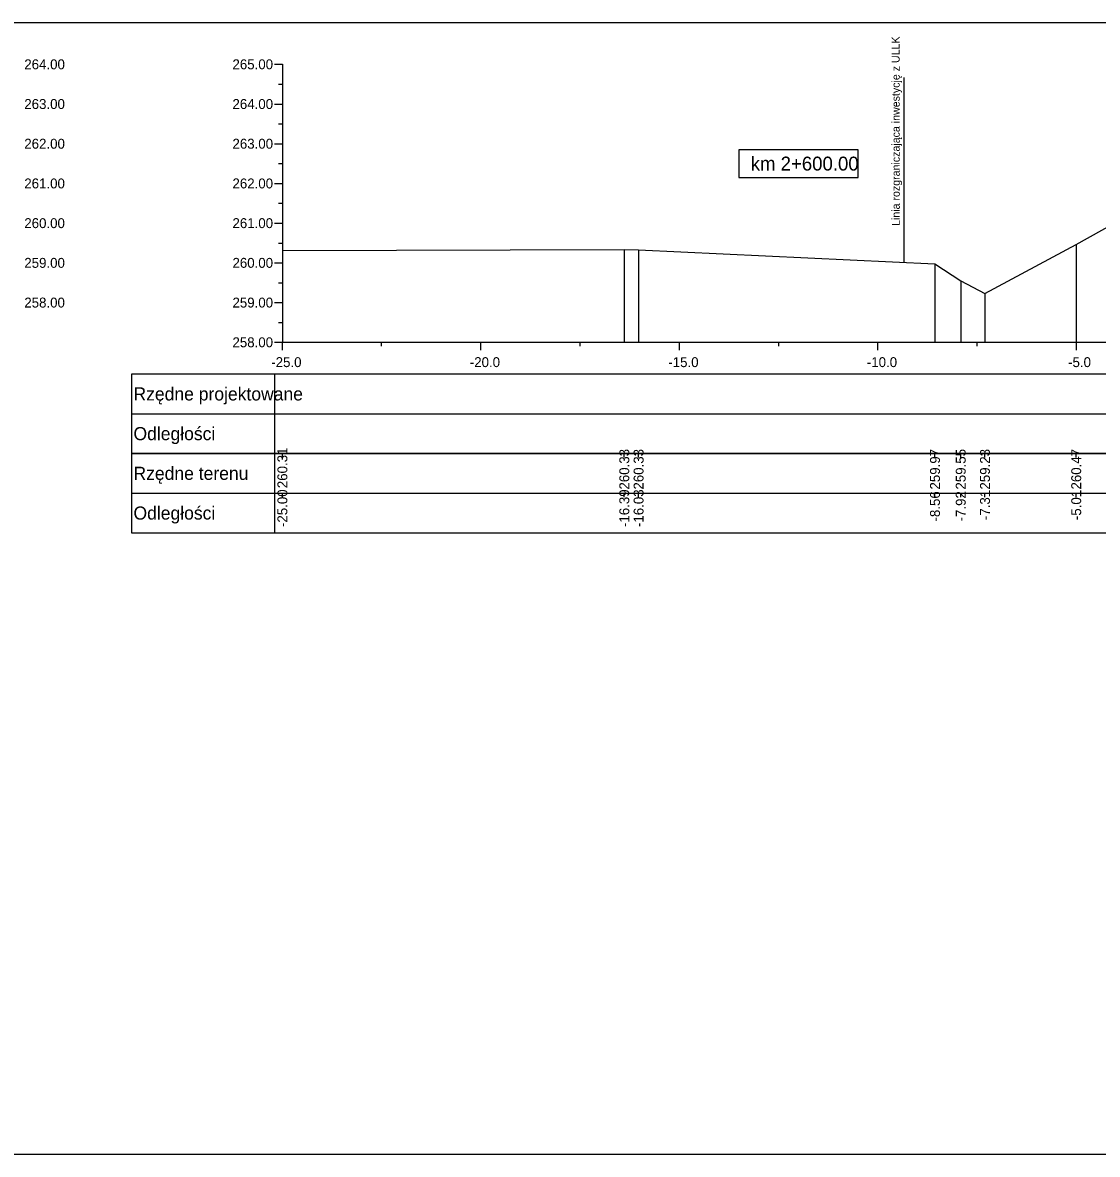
# Model space of a CAD drawing. Extents: x 6516023 to 6560129, y 5513077 to 5529206.
# Drawn here: x 6517223.72 to 6517250.79, y 5513297.27 to 5513325.77 of the extents above; entities that cross this region are included whole.
import ezdxf

# ---------------------------------------------------------------- set-up
doc = ezdxf.new("R2010")
doc.units = 0
for name, color, linetype in [('TOR_PRZEK_P-tabelka istniejace', 7, 'Continuous'), ('TOR_PRZEK_P-tabelka projektowane', 7, 'Continuous'), ('TOR_PRZEK_P-teren istniejacy', 7, 'Continuous'), ('TOR_PRZEK_P-uklad odniesienia', 7, 'Continuous'), ('TOR_PS_T-granica PKP-projektowana', 7, 'Continuous'), ('TOR_RAMKI-ramka+tabelka 1', 7, 'Continuous')]:
    doc.layers.add(name, color=color, linetype=linetype)

msp = doc.modelspace()

# ---------------------------------------------------------------- linework, layer by layer
at = {"layer": 'TOR_PRZEK_P-tabelka istniejace'}
for p, q in [((6517226.463, 5513314.917), (6517226.463, 5513312.917)), ((6517230.063, 5513314.917), (6517230.063, 5513312.917)), ((6517230.263, 5513314.817), (6517230.263, 5513314.917)), ((6517238.874, 5513314.817), (6517238.874, 5513314.917)), ((6517239.234, 5513314.817), (6517239.234, 5513314.917)), ((6517246.699, 5513314.817), (6517246.699, 5513314.917)), ((6517247.348, 5513314.817), (6517247.348, 5513314.917)), ((6517247.958, 5513314.817), (6517247.958, 5513314.917)), ((6517250.256, 5513314.817), (6517250.256, 5513314.917)), ((6517226.463, 5513313.917), (6517280.263, 5513313.917)), ((6517230.263, 5513313.817), (6517230.263, 5513313.917)), ((6517238.874, 5513313.817), (6517238.874, 5513313.917)), ((6517239.234, 5513313.817), (6517239.234, 5513313.917)), ((6517246.699, 5513313.817), (6517246.699, 5513313.917)), ((6517247.348, 5513313.817), (6517247.348, 5513313.917)), ((6517247.958, 5513313.817), (6517247.958, 5513313.917)), ((6517250.256, 5513313.817), (6517250.256, 5513313.917))]:
    msp.add_line(p, q, dxfattribs=at)
for points in [[(6517250.256, 5513320.183), (6517250.256, 5513317.917), (6517250.256, 5513317.787), (6517250.256, 5513317.717)], [(6517230.263, 5513320.031), (6517230.263, 5513317.917), (6517230.263, 5513317.787), (6517230.263, 5513317.717)], [(6517238.874, 5513320.051), (6517238.874, 5513317.917), (6517238.874, 5513317.787), (6517238.874, 5513317.717)], [(6517239.234, 5513320.046), (6517239.234, 5513317.917), (6517239.234, 5513317.787), (6517239.234, 5513317.717)], [(6517246.699, 5513319.689), (6517246.699, 5513317.917), (6517246.699, 5513317.787), (6517246.699, 5513317.717)], [(6517247.348, 5513319.268), (6517247.348, 5513317.917), (6517247.348, 5513317.787), (6517247.348, 5513317.717)], [(6517247.958, 5513318.945), (6517247.958, 5513317.917), (6517247.958, 5513317.787), (6517247.958, 5513317.717)]]:
    msp.add_lwpolyline(points, dxfattribs=at)
msp.add_lwpolyline([(6517226.463, 5513314.917), (6517226.463, 5513312.917), (6517280.263, 5513312.917), (6517280.263, 5513314.917)], close=True, dxfattribs=at)
at = {"layer": 'TOR_PRZEK_P-tabelka projektowane'}
for p, q in [((6517226.463, 5513316.917), (6517226.463, 5513314.917)), ((6517230.063, 5513316.917), (6517230.063, 5513314.917)), ((6517226.463, 5513315.917), (6517280.263, 5513315.917))]:
    msp.add_line(p, q, dxfattribs=at)
msp.add_lwpolyline([(6517226.463, 5513316.917), (6517226.463, 5513314.917), (6517280.263, 5513314.917), (6517280.263, 5513316.917)], close=True, dxfattribs=at)
at = {"layer": 'TOR_PRZEK_P-teren istniejacy'}
msp.add_lwpolyline([(6517230.263, 5513320.031), (6517238.874, 5513320.051), (6517239.234, 5513320.046), (6517246.699, 5513319.689), (6517247.348, 5513319.268), (6517247.958, 5513318.945), (6517250.256, 5513320.183), (6517252.198, 5513321.26)], dxfattribs=at)
at = {"layer": 'TOR_PRZEK_P-uklad odniesienia'}
for p, q in [((6517230.063, 5513324.717), (6517230.263, 5513324.717)), ((6517230.263, 5513324.717), (6517230.263, 5513317.717)), ((6517230.163, 5513324.217), (6517230.263, 5513324.217)), ((6517230.063, 5513323.717), (6517230.263, 5513323.717)), ((6517230.163, 5513323.217), (6517230.263, 5513323.217)), ((6517230.063, 5513322.717), (6517230.263, 5513322.717)), ((6517230.163, 5513322.217), (6517230.263, 5513322.217)), ((6517230.063, 5513321.717), (6517230.263, 5513321.717)), ((6517230.163, 5513321.217), (6517230.263, 5513321.217)), ((6517230.063, 5513320.717), (6517230.263, 5513320.717)), ((6517230.163, 5513320.217), (6517230.263, 5513320.217)), ((6517230.063, 5513319.717), (6517230.263, 5513319.717)), ((6517230.163, 5513319.217), (6517230.263, 5513319.217)), ((6517230.063, 5513318.717), (6517230.263, 5513318.717)), ((6517230.163, 5513318.217), (6517230.263, 5513318.217)), ((6517230.063, 5513317.717), (6517230.263, 5513317.717)), ((6517230.263, 5513317.717), (6517280.263, 5513317.717)), ((6517230.263, 5513317.517), (6517230.263, 5513317.717)), ((6517232.763, 5513317.617), (6517232.763, 5513317.717)), ((6517235.263, 5513317.517), (6517235.263, 5513317.717)), ((6517237.763, 5513317.617), (6517237.763, 5513317.717)), ((6517240.263, 5513317.517), (6517240.263, 5513317.717)), ((6517242.763, 5513317.617), (6517242.763, 5513317.717)), ((6517245.263, 5513317.517), (6517245.263, 5513317.717)), ((6517247.763, 5513317.617), (6517247.763, 5513317.717)), ((6517250.263, 5513317.517), (6517250.263, 5513317.717))]:
    msp.add_line(p, q, dxfattribs=at)
msp.add_lwpolyline([(6517244.763, 5513322.567), (6517241.763, 5513322.567), (6517241.763, 5513321.867), (6517244.763, 5513321.867)], close=True, dxfattribs=at)
at = {"layer": 'TOR_PS_T-granica PKP-projektowana'}
msp.add_line((6517245.923, 5513319.726), (6517245.923, 5513324.383), dxfattribs=at)
at = {"layer": 'TOR_RAMKI-ramka+tabelka 1'}
msp.add_lwpolyline([(6517109.813, 5513325.767), (6517357.313, 5513325.767), (6517357.313, 5513297.267), (6517109.813, 5513297.267)], close=True, dxfattribs=at)

# ---------------------------------------------------------------- texts
at = {"layer": 'TOR_PRZEK_P-tabelka istniejace'}
for s, p in [('260.31', (6517230.388, 5513314.043)), ('260.33', (6517238.999, 5513314.008)), ('260.33', (6517239.359, 5513314.008)), ('259.97', (6517246.824, 5513314.009)), ('259.55', (6517247.473, 5513314.008)), ('259.23', (6517248.083, 5513314.008)), ('260.47', (6517250.381, 5513314.009)), ('-25.00', (6517230.388, 5513313.065)), ('-16.39', (6517238.999, 5513313.065)), ('-16.03', (6517239.359, 5513313.065)), ('-8.56', (6517246.824, 5513313.204)), ('-7.92', (6517247.473, 5513313.206)), ('-7.31', (6517248.083, 5513313.239)), ('-5.01', (6517250.381, 5513313.239))]:
    msp.add_text(s, height=0.25, rotation=90, dxfattribs=at).set_placement(p)
for s, p in [('Rzędne terenu', (6517226.513, 5513314.252)), ('Odległości', (6517226.513, 5513313.252))]:
    msp.add_text(s, height=0.33, dxfattribs=at).set_placement(p)
at = {"layer": 'TOR_PRZEK_P-tabelka projektowane'}
for s, p in [('Rzędne projektowane', (6517226.513, 5513316.252)), ('Odległości', (6517226.513, 5513315.252))]:
    msp.add_text(s, height=0.33, dxfattribs=at).set_placement(p)
at = {"layer": 'TOR_PRZEK_P-uklad odniesienia'}
for s, height, p in [('264.00', 0.25, (6517223.763, 5513324.592)), ('265.00', 0.25, (6517229.006, 5513324.592)), ('263.00', 0.25, (6517223.763, 5513323.592)), ('264.00', 0.25, (6517229.006, 5513323.592)), ('262.00', 0.25, (6517223.763, 5513322.592)), ('263.00', 0.25, (6517229.006, 5513322.592)), ('km 2+600.00', 0.35, (6517242.058, 5513322.042)), ('261.00', 0.25, (6517223.763, 5513321.592)), ('262.00', 0.25, (6517229.006, 5513321.592)), ('260.00', 0.25, (6517223.763, 5513320.592)), ('261.00', 0.25, (6517229.006, 5513320.592)), ('259.00', 0.25, (6517223.763, 5513319.592)), ('260.00', 0.25, (6517229.006, 5513319.592)), ('258.00', 0.25, (6517223.763, 5513318.592)), ('259.00', 0.25, (6517229.006, 5513318.592)), ('258.00', 0.25, (6517229.006, 5513317.592)), ('-', 0.0001, (6517230.263, 5513317.717)), ('-25.0', 0.25, (6517229.983, 5513317.092)), ('-20.0', 0.25, (6517234.983, 5513317.092)), ('-15.0', 0.25, (6517239.983, 5513317.092)), ('-10.0', 0.25, (6517244.983, 5513317.092)), ('-5.0', 0.25, (6517250.052, 5513317.092))]:
    msp.add_text(s, height=height, dxfattribs=at).set_placement(p)
at = {"layer": 'TOR_PS_T-granica PKP-projektowana'}
msp.add_text('Linia rozgraniczająca inwestycję z ULLK', height=0.2, rotation=90.0511, dxfattribs=at).set_placement((6517245.813, 5513320.647))

doc.saveas('drawing.dxf')
